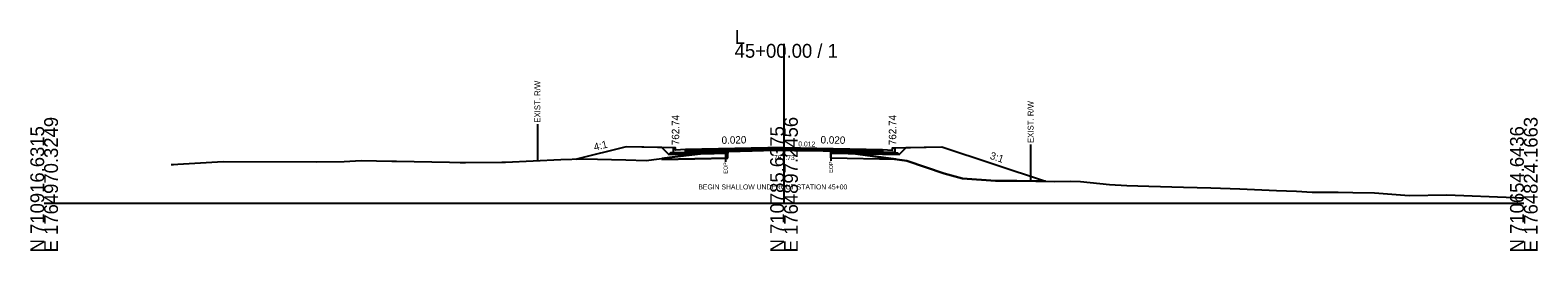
# Model space of a CAD drawing. Extents: x -26 to 5303, y -10 to 9578.
# Drawn here: x 2997.2 to 3302.8, y 4990.3 to 5035.1 of the extents above; entities that cross this region are included whole.
import ezdxf

# ---------------------------------------------------------------- set-up
doc = ezdxf.new("R2010")
doc.units = 0
for name, color, linetype in [('Default', 7, 'Continuous'), ('Exist CMT Pavement', 7, 'Continuous'), ('Exist Cross Section Cell', 7, 'Continuous'), ('Exist XS Ground Line', 7, 'Continuous'), ('Old_Level_10', 7, 'Continuous'), ('Old_Level_3', 7, 'Continuous'), ('Old_Level_4', 7, 'Continuous'), ('Prop CMT Conc Surface', 7, 'Continuous'), ('Prop CMT Concrete Structures', 7, 'Continuous'), ('Prop CMT Pvmt Course 1', 7, 'Continuous'), ('Prop CMT Pvmt Course 1 CG', 7, 'Continuous'), ('Prop CMT Pvmt Course 2', 7, 'Continuous'), ('Prop CMT Pvmt Course 3', 7, 'Continuous'), ('Prop CMT Pvmt Surface', 7, 'Continuous'), ('Prop CMT Slope Grass', 7, 'Continuous'), ('Prop CMT Subgrade Earthwork', 7, 'Continuous'), ('Prop Shade Light', 7, 'Continuous'), ('Prop XS Earthwork Shape', 7, 'Continuous'), ('Prop XS Hydro Elevations', 7, 'Continuous'), ('Prop XS SE Text', 7, 'Continuous'), ('Prop XS Side Slope Text', 7, 'Continuous'), ('Prop XS Wedging', 7, 'Continuous'), ('Scratch_Level_5', 7, 'Continuous')]:
    doc.layers.add(name, color=color, linetype=linetype)

msp = doc.modelspace()

# ---------------------------------------------------------------- linework, layer by layer
at = {"layer": 'Exist CMT Pavement'}
msp.add_lwpolyline([(3138.58, 5010.46), (3139.82, 5010.52), (3140.71, 5010.54), (3141.09, 5010.55), (3141.78, 5010.57), (3142.93, 5010.61), (3143.57, 5010.62), (3144.77, 5010.64), (3146.61, 5010.71), (3147.96, 5010.74), (3148.77, 5010.75), (3149.19, 5010.76), (3150.28, 5010.72), (3152.16, 5010.68), (3153.96, 5010.67), (3155.02, 5010.67), (3155.79, 5010.66), (3157.17, 5010.64), (3157.96, 5010.63), (3159.52, 5010.6), (3159.52, 5010.6)], dxfattribs=at)
at = {"layer": 'Exist Cross Section Cell'}
for p, q in [((3150, 5000), (3150, 5032.29)), ((3000, 5000), (3150, 5000)), ((3150, 5000), (3300, 5000))]:
    msp.add_line(p, q, dxfattribs=at)
at = {"layer": 'Exist XS Ground Line'}
msp.add_lwpolyline([(3025.75, 5007.83), (3026.23, 5007.85), (3027.12, 5007.93), (3036.28, 5008.44), (3055.13, 5008.39), (3060.84, 5008.44), (3064.26, 5008.62), (3070.47, 5008.53), (3070.88, 5008.52), (3071.46, 5008.52), (3082.18, 5008.29), (3084.34, 5008.26), (3085.44, 5008.26), (3092.82, 5008.3), (3093.54, 5008.31), (3104.73, 5008.82), (3109.26, 5008.95), (3117.94, 5008.79), (3122.07, 5008.62), (3127.3, 5009.31), (3133.31, 5010.04), (3134.68, 5010.14), (3138.15, 5010.43), (3138.58, 5010.46), (3139.82, 5010.52), (3140.71, 5010.54), (3141.78, 5010.57), (3143.57, 5010.62), (3145.84, 5010.69), (3146.61, 5010.71), (3147.96, 5010.74), (3148.77, 5010.75), (3149.19, 5010.76), (3150.28, 5010.72), (3152.16, 5010.68), (3153.96, 5010.67), (3155.02, 5010.67), (3157.17, 5010.64), (3157.96, 5010.63), (3159.52, 5010.6), (3163.47, 5010.15), (3174.92, 5008.58), (3182.44, 5006.02), (3186.22, 5004.96), (3192.9, 5004.54), (3197.18, 5004.54), (3204.82, 5004.39), (3207.99, 5004.46), (3210.14, 5004.36), (3215.99, 5003.78), (3219.52, 5003.57), (3223.98, 5003.46), (3230.97, 5003.26), (3236.52, 5003.11), (3242.43, 5002.89), (3249.88, 5002.55), (3253.88, 5002.41), (3257.05, 5002.24), (3262.36, 5002.24), (3265.33, 5002.17), (3269.71, 5002.06), (3276.78, 5001.54), (3284.42, 5001.69), (3298.1, 5001.13), (3299.12, 5001.08), (3299.69, 5001.07), (3300, 5001.07)], dxfattribs=at)
at = {"layer": 'Old_Level_10'}
for p, q in [((3100, 5016.01), (3100, 5008.6)), ((3138.15, 5010.43), (3138.15, 5008.38)), ((3159.52, 5010.6), (3159.52, 5008.55)), ((3200, 5011.89), (3200, 5004.49))]:
    msp.add_line(p, q, dxfattribs=at)
at = {"layer": 'Old_Level_4'}
msp.add_line((3150.28, 5010.72), (3157.96, 5010.63), dxfattribs=at)
at = {"layer": 'Prop CMT Conc Surface'}
for points in [[(3128, 5010.74), (3128, 5011.24), (3127.5, 5011.24)], [(3130, 5010.86), (3128, 5010.74)], [(3170, 5010.86), (3172, 5010.74)], [(3172, 5010.74), (3172, 5011.24), (3172.5, 5011.24)]]:
    msp.add_lwpolyline(points, dxfattribs=at)
at = {"layer": 'Prop CMT Concrete Structures'}
for points in [[(3130, 5010.86), (3128, 5010.74), (3128, 5011.24), (3127.5, 5011.24)], [(3127.5, 5011.24), (3127.5, 5010.23), (3130, 5010.28)], [(3130, 5010.28), (3130, 5010.86)], [(3170, 5010.86), (3172, 5010.74), (3172, 5011.24), (3172.5, 5011.24)], [(3172.5, 5011.24), (3172.5, 5010.23), (3170, 5010.28)], [(3170, 5010.28), (3170, 5010.86)]]:
    msp.add_lwpolyline(points, dxfattribs=at)
at = {"layer": 'Prop CMT Pvmt Course 1'}
for points in [[(3150, 5011.26), (3130, 5010.86)], [(3130, 5010.86), (3130, 5010.61)], [(3130, 5010.61), (3138.58, 5010.78)], [(3138.58, 5010.78), (3150, 5011.01)], [(3138.58, 5010.78), (3138.58, 5010.78)], [(3150, 5011.01), (3150, 5011.26)], [(3150, 5011.26), (3170, 5010.86)], [(3150, 5011.01), (3150, 5011.01), (3150, 5011.01)], [(3159.52, 5010.82), (3150, 5011.01)], [(3170, 5010.61), (3159.52, 5010.82)], [(3159.52, 5010.82), (3159.52, 5010.82)], [(3170, 5010.86), (3170, 5010.61)]]:
    msp.add_lwpolyline(points, dxfattribs=at)
at = {"layer": 'Prop CMT Pvmt Course 1 CG'}
for points in [[(3130, 5010.28), (3127, 5010.22), (3126.66, 5009.88)], [(3130, 5009.95), (3130, 5010.28)], [(3170, 5010.28), (3173, 5010.22), (3173.34, 5009.88)], [(3170, 5009.95), (3170, 5010.28)], [(3126.66, 5009.88), (3130, 5009.95)], [(3173.34, 5009.88), (3170, 5009.95)]]:
    msp.add_lwpolyline(points, dxfattribs=at)
at = {"layer": 'Prop CMT Pvmt Course 2'}
for points in [[(3138.58, 5010.78), (3130, 5010.61)], [(3130, 5010.61), (3130, 5010.28)], [(3130, 5010.28), (3138.58, 5010.45)], [(3138.58, 5010.45), (3138.58, 5010.78)], [(3159.52, 5010.49), (3159.52, 5010.82)], [(3159.52, 5010.82), (3170, 5010.61)], [(3170, 5010.28), (3159.52, 5010.49)], [(3170, 5010.61), (3170, 5010.28)]]:
    msp.add_lwpolyline(points, dxfattribs=at)
at = {"layer": 'Prop CMT Pvmt Course 3'}
for points in [[(3138.58, 5010.45), (3130, 5010.28)], [(3130, 5010.28), (3130, 5009.95)], [(3138.58, 5010.12), (3138.58, 5010.45)], [(3159.52, 5010.49), (3170, 5010.28)], [(3159.52, 5010.16), (3159.52, 5010.49)], [(3170, 5009.95), (3159.52, 5010.16)], [(3170, 5010.28), (3170, 5009.95)], [(3130, 5009.95), (3138.58, 5010.12)]]:
    msp.add_lwpolyline(points, dxfattribs=at)
at = {"layer": 'Prop CMT Pvmt Surface'}
for points in [[(3150, 5011.26), (3130, 5010.86)], [(3150, 5011.26), (3170, 5010.86)]]:
    msp.add_lwpolyline(points, dxfattribs=at)
at = {"layer": 'Prop CMT Slope Grass'}
for points in [[(3127.5, 5011.24), (3118, 5011.43), (3107.92, 5008.91)], [(3172.5, 5011.24), (3182, 5011.43), (3203.02, 5004.43)]]:
    msp.add_lwpolyline(points, dxfattribs=at)
at = {"layer": 'Prop CMT Subgrade Earthwork'}
for p, q in [((3138.58, 5010.12), (3138.58, 5010.46)), ((3159.52, 5010.16), (3159.52, 5010.6))]:
    msp.add_line(p, q, dxfattribs=at)
for points in [[(3130, 5009.95), (3126.66, 5009.88), (3125.25, 5011.29)], [(3159.52, 5010.16), (3170, 5009.95)], [(3170, 5009.95), (3173.34, 5009.88), (3174.75, 5011.29)], [(3138.58, 5010.12), (3130, 5009.95)]]:
    msp.add_lwpolyline(points, dxfattribs=at)
at = {"layer": 'Prop Shade Light'}
for p, q in [((3159.52, 5009.16), (3159.52, 5010.16)), ((3160, 5010.15), (3159.52, 5010.16)), ((3159.52, 5010.16), (3159.52, 5009.16)), ((3161.39, 5010.12), (3160, 5010.15)), ((3125.25, 5008.85), (3138.58, 5009.12)), ((3125.25, 5008.85), (3125.25, 5009.04)), ((3125.25, 5009.04), (3125.25, 5008.85)), ((3134.38, 5010.03), (3133.06, 5010.01)), ((3135.83, 5010.06), (3134.38, 5010.03)), ((3137.27, 5010.09), (3135.83, 5010.06)), ((3138.58, 5010.12), (3137.27, 5010.09)), ((3138.58, 5009.12), (3138.58, 5010.12)), ((3138.58, 5009.12), (3138.58, 5010.12)), ((3159.52, 5009.16), (3172.68, 5008.89)), ((3162.78, 5010.09), (3161.39, 5010.12)), ((3164.13, 5010.06), (3162.78, 5010.09)), ((3172.68, 5008.89), (3164.13, 5010.06))]:
    msp.add_line(p, q, dxfattribs=at)
for points in [[(3133.06, 5010.01), (3127.3, 5009.31), (3125.25, 5009.04)], [(3138.58, 5009.12), (3125.25, 5008.85)], [(3159.52, 5009.16), (3172.68, 5008.89)]]:
    msp.add_lwpolyline(points, dxfattribs=at)
at = {"layer": 'Prop XS Earthwork Shape'}
for points in [[(3126.66, 5009.88), (3125.25, 5011.29), (3118, 5011.43), (3107.92, 5008.91), (3109.26, 5008.95), (3117.94, 5008.79), (3122.07, 5008.62), (3127.3, 5009.31), (3133.06, 5010.01), (3130, 5009.95)], [(3125.25, 5011.29), (3118, 5011.43), (3107.92, 5008.91), (3109.26, 5008.95), (3117.94, 5008.79), (3122.07, 5008.62), (3127.3, 5009.31), (3133.06, 5010.01), (3130, 5009.95), (3126.66, 5009.88)], [(3138.58, 5010.12), (3138.58, 5010.46), (3138.15, 5010.43), (3134.68, 5010.14), (3133.31, 5010.04), (3133.06, 5010.01)], [(3134.68, 5010.14), (3138.15, 5010.43), (3138.58, 5010.46), (3138.58, 5010.12), (3133.06, 5010.01), (3133.31, 5010.04)], [(3159.52, 5010.16), (3164.13, 5010.06), (3163.47, 5010.15), (3159.52, 5010.6)], [(3163.47, 5010.15), (3164.13, 5010.06), (3159.52, 5010.16), (3159.52, 5010.6)], [(3164.13, 5010.06), (3170, 5009.95), (3173.34, 5009.88), (3174.75, 5011.29), (3182, 5011.43), (3203.02, 5004.43), (3197.18, 5004.54), (3192.9, 5004.54), (3186.22, 5004.96), (3182.44, 5006.02), (3174.92, 5008.58)], [(3170, 5009.95), (3173.34, 5009.88), (3174.75, 5011.29), (3182, 5011.43), (3203.02, 5004.43), (3197.18, 5004.54), (3192.9, 5004.54), (3186.22, 5004.96), (3182.44, 5006.02), (3174.92, 5008.58), (3164.13, 5010.06)]]:
    msp.add_lwpolyline(points, close=True, dxfattribs=at)
at = {"layer": 'Prop XS Wedging'}
msp.add_lwpolyline([(3138.58, 5010.46), (3138.58, 5010.78), (3139.83, 5010.81), (3140.71, 5010.83), (3141.09, 5010.83), (3141.78, 5010.85), (3142.93, 5010.87), (3143.57, 5010.88), (3144.77, 5010.91), (3146.61, 5010.95), (3147.96, 5010.97), (3148.77, 5010.99), (3149.19, 5011), (3150, 5011.01), (3150.28, 5011.01), (3152.16, 5010.97), (3153.96, 5010.93), (3155.02, 5010.91), (3155.79, 5010.9), (3157.17, 5010.87), (3157.97, 5010.85), (3159.52, 5010.82), (3159.52, 5010.6), (3157.97, 5010.63), (3157.17, 5010.64), (3155.79, 5010.66), (3155.02, 5010.66), (3153.96, 5010.67), (3152.16, 5010.68), (3150.28, 5010.72), (3150, 5010.73), (3149.19, 5010.76), (3148.77, 5010.75), (3147.96, 5010.74), (3146.61, 5010.7), (3144.77, 5010.64), (3143.57, 5010.62), (3142.93, 5010.61), (3141.78, 5010.57), (3141.09, 5010.55), (3140.71, 5010.54), (3139.83, 5010.52)], close=True, dxfattribs=at)
at = {"layer": 'Scratch_Level_5'}
for p, q in [((3134.38, 5010.03), (3134.48, 5010.13)), ((3135.83, 5010.06), (3136.02, 5010.25)), ((3137.27, 5010.09), (3137.56, 5010.38)), ((3160, 5010.15), (3160.36, 5010.5)), ((3161.39, 5010.12), (3161.63, 5010.36)), ((3162.78, 5010.09), (3162.9, 5010.22))]:
    msp.add_line(p, q, dxfattribs=at)

# ---------------------------------------------------------------- texts
at = {"layer": 'Default'}
msp.add_text('-', height=0.0001, dxfattribs=at).set_placement((3000, 5000))
at = {"layer": 'Exist Cross Section Cell'}
for s, p in [('L', (3140, 5032.29)), ('45+00.00 / 1', (3140, 5029.49))]:
    msp.add_text(s, height=2.8, dxfattribs=at).set_placement(p)
for s, p in [('E 1764970.3249', (3002.8, 4990)), ('E 1764897.2456', (3152.8, 4990)), ('E 1764824.1663', (3302.8, 4990)), ('N 710916.6315', (3000, 4990)), ('N 710785.6375', (3150, 4990)), ('N 710654.6436', (3300, 4990))]:
    msp.add_text(s, height=2.8, rotation=90, dxfattribs=at).set_placement(p)
at = {"layer": 'Old_Level_10'}
for s, height, p in [('EXIST. R/W', 1.181, (3100.59, 5016.31)), ('EXIST. R/W', 1.181, (3200.59, 5012.19)), ('EOP', 0.787, (3138.55, 5005.98)), ('EOP', 0.787, (3159.91, 5006.15))]:
    msp.add_text(s, height=height, rotation=90, dxfattribs=at).set_placement(p)
at = {"layer": 'Old_Level_3'}
msp.add_text('762.73', height=1, dxfattribs=at).set_placement((3147.95, 5008.73))
at = {"layer": 'Old_Level_4'}
msp.add_text('0.012', height=1, rotation=359.3393, dxfattribs=at).set_placement((3152.89, 5011.51))
msp.add_text(' BEGIN SHALLOW UNDERCUT STATION 45+00', height=1, dxfattribs=at).set_placement((3132.25, 5002.78))
at = {"layer": 'Prop XS Hydro Elevations'}
for p in [(3128.75, 5011.74), (3172.75, 5011.74)]:
    msp.add_text('762.74', height=1.5, rotation=90, dxfattribs=at).set_placement(p)
at = {"layer": 'Prop XS SE Text'}
for rotation, p in [(1.1458, (3137.36, 5012.01)), (358.8542, (3157.4, 5012.11))]:
    msp.add_text('0.020', height=1.5, rotation=rotation, dxfattribs=at).set_placement(p)
at = {"layer": 'Prop XS Side Slope Text'}
for s, rotation, p in [('4:1', 14.0362, (3111.63, 5010.61)), ('3:1', 341.5651, (3191.62, 5009.02))]:
    msp.add_text(s, height=1.5, rotation=rotation, dxfattribs=at).set_placement(p)

doc.saveas('drawing.dxf')
